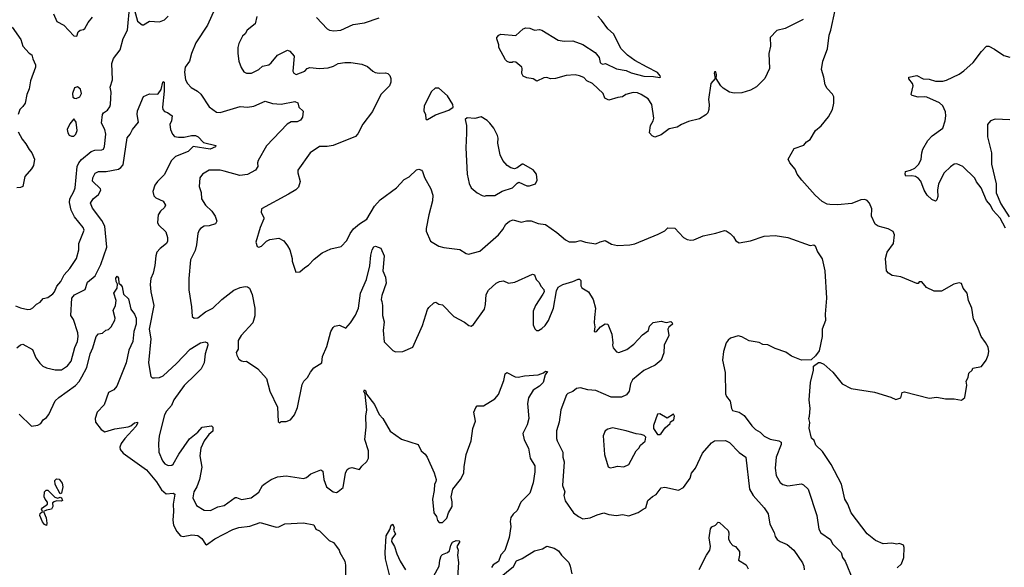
# Model space of a CAD drawing. Extents: x 2220520 to 2384350, y 721165 to 893491.
# Tile 283 of 315: x 2311589 to 2319520, y 866176 to 870589. Entities that reach past the tile are written whole.
import ezdxf

# ---------------------------------------------------------------- set-up
doc = ezdxf.new("R2010")
doc.units = 0

msp = doc.modelspace()

# ---------------------------------------------------------------- linework, layer by layer
at = {"layer": '0CON20XD'}
for points in [[(2311555, 868283.3), (2311595, 868266.7), (2311655, 868254.2), (2311675, 868256.2), (2311693.9, 868266.1), (2311725, 868297.5), (2311755, 868312.5), (2311777.7, 868342.3), (2311815, 868350), (2311855, 868378.8), (2311870, 868395), (2311887.4, 868442.6), (2311920.4, 868479.6), (2311946.9, 868533.1), (2311992.5, 868585), (2312047.1, 868665), (2312064.4, 868735), (2312064.6, 868785.4), (2312107.3, 868892.7), (2312100, 868915), (2312030.8, 869000.8), (2312002.5, 869055), (2311990, 869115), (2311993.6, 869145), (2312025.4, 869205), (2312034.6, 869235), (2312052.9, 869405), (2312065.3, 869434.7), (2312087, 869463), (2312165, 869525.6), (2312193.7, 869536.3), (2312251.2, 869538.8), (2312263.8, 869546.2), (2312272, 869568), (2312282.5, 869665), (2312273.6, 869705), (2312248.5, 869755), (2312256.2, 869823.8), (2312263, 869837), (2312295, 869860.9), (2312314.8, 869885.2), (2312321.2, 869905), (2312323, 869957), (2312325.3, 870005), (2312316.5, 870045), (2312336.9, 870105), (2312331.2, 870235), (2312345, 870275.8), (2312397.8, 870345), (2312423.4, 870436.6), (2312457.1, 870505), (2312475, 870707.5)], [(2311861.2, 870635), (2311887.5, 870575), (2311945, 870543.8), (2312025, 870457.5), (2312050, 870455), (2312060.5, 870489.5), (2312075, 870503.3), (2312101.7, 870508.3), (2312115, 870517.5), (2312140, 870565), (2312175, 870610)], [(2312512.5, 870665), (2312537.6, 870577.6), (2312575, 870548), (2312585, 870546), (2312635, 870576.5), (2312715, 870572.2), (2312755, 870588.6), (2312785, 870616.9)], [(2313160.8, 870675), (2313101.4, 870545), (2313008.6, 870401.4), (2312972.5, 870315), (2312956.7, 870255), (2312923.1, 870205), (2312915.6, 870165), (2312925.6, 870105), (2312941.9, 870075), (2312971.1, 870041.1), (2313021.4, 870011.4), (2313047.4, 869987.4), (2313116.3, 869886.3), (2313174.5, 869844.5), (2313205, 869841.1), (2313365, 869888.9), (2313425, 869882.5), (2313475, 869892), (2313565, 869931.2), (2313624.2, 869914.2), (2313695, 869909.2), (2313805, 869929.1), (2313828.5, 869918.5), (2313837.1, 869885), (2313871.7, 869851.8), (2313865.9, 869804.1), (2313850.6, 869779.4), (2313825, 869765.7), (2313775, 869765.8), (2313744.4, 869745.6), (2313577.7, 869572.3), (2313510, 869455), (2313504.3, 869435), (2313508.1, 869405), (2313488.9, 869375), (2313425, 869342.5), (2313363.5, 869333.5), (2313235, 869367.8), (2313205, 869375.5), (2313115, 869375.6), (2313061.2, 869345), (2313040, 869315), (2313034.4, 869245), (2313050, 869195), (2313054.2, 869145), (2313086, 869095), (2313137.5, 869045), (2313162.5, 869005), (2313175.8, 868964.2), (2313165, 868943.8), (2313115, 868927.5), (2313075, 868924), (2313045, 868906.2), (2313035, 868892.5), (2313024.2, 868865), (2313014.3, 868775), (2313001.3, 868728.7), (2312964.4, 868655), (2312952.1, 868502.1), (2312951.3, 868411.3), (2312973.9, 868276.1), (2312978.3, 868198.3), (2312995, 868182.5), (2313025, 868187.5), (2313085.9, 868234.1), (2313145, 868264), (2313216.9, 868335), (2313315, 868410), (2313365, 868430.6), (2313405, 868438.1), (2313425, 868435.8), (2313440, 868425), (2313460.8, 868375), (2313483.5, 868265), (2313482.1, 868202.1), (2313465.6, 868145), (2313374.2, 868045), (2313348, 868005), (2313350, 867935), (2313333.8, 867906.2), (2313336.7, 867885), (2313355, 867853.3), (2313375, 867840), (2313395, 867833.3), (2313415, 867837.5), (2313506.7, 867775), (2313577.3, 867697.3), (2313603.8, 867595), (2313666.4, 867466.4), (2313671.7, 867351.7), (2313685, 867340), (2313695, 867350), (2313735, 867350), (2313770, 867365), (2313802.5, 867405), (2313827, 867463), (2313865, 867650), (2313877.5, 867675), (2313906.7, 867705), (2313930.7, 867749.3), (2313957, 867783), (2314022.5, 867825), (2314026.7, 867875), (2314062.2, 867955), (2314094.2, 868075), (2314112.7, 868107.3), (2314125, 868120), (2314165, 868126.7), (2314216.1, 868103.9), (2314254.3, 868145.7), (2314295, 868208.8), (2314316.7, 868265), (2314334.7, 868385.3), (2314382.5, 868495), (2314408.8, 868605), (2314417.6, 868692.4), (2314428.5, 868735), (2314442.7, 868757.3), (2314455, 868762.5), (2314497.6, 868747.6), (2314523.8, 868685), (2314514.4, 868565), (2314536.7, 868515), (2314541.5, 868465), (2314506.7, 868365), (2314501.5, 868335), (2314505, 868316.7), (2314511.5, 868285), (2314511.5, 868205), (2314523.5, 868155), (2314515.6, 868085), (2314525, 867992.5), (2314595, 867922.5), (2314615, 867913.3), (2314676.1, 867913.9), (2314755, 867950), (2314834.3, 868125), (2314875, 868252.5), (2314885, 868270), (2314925, 868306.7), (2314941.7, 868311.7), (2314965, 868297.5), (2314995, 868290), (2315085, 868196.7), (2315172.7, 868152.7), (2315207.5, 868125), (2315225, 868120), (2315245, 868133.3), (2315333.1, 868255), (2315341.8, 868295), (2315346.5, 868373.5), (2315365, 868410), (2315426.2, 868465), (2315455, 868480), (2315485, 868483.8), (2315525, 868466.2), (2315577.5, 868475), (2315719.3, 868539.3), (2315735, 868532.5), (2315750, 868495), (2315771.2, 868475), (2315789.3, 868439.3), (2315810, 868415), (2315812.5, 868395), (2315803.6, 868376.4), (2315744, 868285), (2315725, 868240), (2315725, 868130), (2315737.3, 868097.3), (2315752.5, 868085), (2315767.5, 868085), (2315795, 868100.8), (2315820.8, 868125), (2315849.4, 868165), (2315889.2, 868265), (2315913.8, 868405), (2315925.9, 868434.1), (2315965, 868456), (2316045, 868478), (2316088.3, 868498.3), (2316098, 868498), (2316107.7, 868487.7), (2316110, 868445), (2316117, 868427), (2316170, 868395), (2316207.5, 868335), (2316226, 868265), (2316218, 868188), (2316216.2, 868145), (2316222, 868115), (2316217.5, 868077.5), (2316225, 868072.5), (2316235, 868076.7), (2316267.3, 868112.7), (2316305, 868137.5), (2316325.8, 868135.8), (2316359.2, 868055), (2316367.5, 867985), (2316363.3, 867965), (2316370, 867945), (2316395, 867912.5), (2316415, 867906.7), (2316479.7, 867930.3), (2316534.5, 867975.5), (2316605, 868050), (2316654, 868085), (2316661.7, 868118.3), (2316690.6, 868149.4), (2316755, 868160), (2316795, 868150), (2316835, 868156), (2316845.6, 868145.6), (2316846, 868135), (2316818.3, 868111.7), (2316810, 868095), (2316816.7, 868043.3), (2316781.2, 867965), (2316776, 867905), (2316756, 867845), (2316706.2, 867803.8), (2316615, 867763.3), (2316525, 867688), (2316509.2, 867655), (2316498.8, 867595), (2316476.7, 867565), (2316435, 867547.1), (2316353.4, 867546.6), (2316229.8, 867600.2), (2316165, 867606), (2316105, 867622.5), (2316075, 867616), (2316045, 867591.5), (2316005, 867575.5), (2315994.4, 867565), (2315946.9, 867445), (2315934.4, 867345), (2315912, 867275), (2315912.9, 867215), (2315916.9, 867195), (2315964.5, 867105), (2315964.4, 867065), (2315974.4, 867025), (2315961.1, 866835), (2315980.8, 866785), (2315972.5, 866755), (2315982.3, 866712.3), (2316050, 866615), (2316090, 866585), (2316125, 866568), (2316185, 866574.3), (2316240.3, 866599.7), (2316295, 866615.8), (2316335, 866602.5), (2316395, 866594.2), (2316445, 866600.8), (2316495, 866590), (2316571.7, 866618.3), (2316610, 866645), (2316632.5, 866655), (2316647.5, 866715), (2316685, 866747.5), (2316716.4, 866763.6), (2316755, 866816.7), (2316785, 866821.2), (2316895, 866796.7), (2316935, 866818.8), (2316988.8, 866895), (2317001.2, 866935), (2317031.2, 866975), (2317088.6, 867095), (2317160.7, 867179.3), (2317185, 867195.8), (2317275, 867197.5), (2317305, 867182.5), (2317385, 867100.6), (2317437.5, 867065), (2317468.5, 866805), (2317496.5, 866755), (2317586.6, 866656.6), (2317616.9, 866606.9), (2317631.9, 866525), (2317665.6, 866455.6), (2317674.4, 866424.4), (2317690.3, 866400.3), (2317713.2, 866383.2), (2317770.9, 866360.9), (2317824.4, 866314.4), (2317895, 866212.5), (2317906.2, 866185), (2317908.8, 866155)], [(2318657, 866173), (2318692.5, 866205), (2318710, 866255), (2318712.5, 866335), (2318707.5, 866355), (2318675, 866367.5), (2318655, 866362.5), (2318615, 866370), (2318545, 866366.2), (2318481.3, 866391.3), (2318414.4, 866445), (2318286, 866616), (2318258.5, 866685), (2318235.4, 866725), (2318209.4, 866845), (2318125.5, 867005.5), (2318055, 867110), (2318001.2, 867161.2), (2317987.3, 867197.3), (2317966.4, 867216.4), (2317947.7, 867297.7), (2317952.7, 867342.7), (2317944.3, 867375), (2317951.4, 867395), (2317955.7, 867455), (2317948.6, 867525), (2317958, 867665), (2317982.5, 867765), (2317983, 867797), (2318023, 867827), (2318037, 867827), (2318065, 867812.5), (2318138.6, 867748.6), (2318215, 867653.8), (2318285, 867616.2), (2318475, 867588.8), (2318606.4, 867546.4), (2318645, 867527.5), (2318685, 867542.5), (2318696.4, 867583.6), (2318715, 867591.2), (2318915, 867540), (2318975, 867546.2), (2319046.4, 867533.6), (2319115, 867532.5), (2319175, 867522.5), (2319202.5, 867545), (2319216.7, 867645), (2319212.5, 867675), (2319227.5, 867705), (2319235, 867740), (2319260, 867765), (2319265, 867780), (2319335.8, 867794.2), (2319374, 867845), (2319390, 867885), (2319393.8, 867915), (2319388.8, 867948.8), (2319367, 867987), (2319333.8, 868035), (2319304, 868115), (2319272.5, 868175), (2319259.2, 868265), (2319231.4, 868325), (2319219.2, 868385), (2319188, 868425), (2319173.9, 868463.9), (2319155, 868468.8), (2319112.3, 868457.7), (2319015, 868402.5), (2318955, 868400), (2318891.7, 868431.7), (2318855, 868477.5), (2318835, 868476.7), (2318826.2, 868463.8), (2318815, 868463.3), (2318685, 868515.6), (2318617.6, 868527.6), (2318586.2, 868545), (2318571.2, 868565), (2318563.3, 868665), (2318576.7, 868715), (2318626, 868785), (2318634, 868855), (2318625, 868882.5), (2318584.4, 868904.4), (2318503.3, 868925), (2318480.6, 868940.6), (2318449.5, 869005), (2318454, 869065), (2318435, 869110), (2318415, 869131.2), (2318395, 869138.8), (2318365, 869137.5), (2318292.2, 869107.8), (2318175, 869097.1), (2318115, 869100), (2318093.4, 869103.4), (2318053.7, 869123.7), (2317995, 869174.2), (2317889.4, 869295), (2317851.4, 869345), (2317834.6, 869384.6), (2317793.3, 869435), (2317777.5, 869465), (2317828.3, 869551.7), (2317905, 869576.7), (2317927.5, 869605), (2317955, 869622.5), (2317998.8, 869695), (2318045, 869733.8), (2318103.8, 869805), (2318136.7, 869865), (2318146.2, 869915), (2318146.1, 869966.1), (2318135, 869987.5), (2318092.5, 870035), (2318077.5, 870065), (2318066.4, 870126.4), (2318046.4, 870186.4), (2318056.7, 870255), (2318096.2, 870355), (2318110, 870465), (2318123.6, 870503.6), (2318157.5, 870665)], [(2313498.8, 870615), (2313486, 870555), (2313421.2, 870505), (2313404.1, 870475.9), (2313382.5, 870455), (2313353.6, 870396.4), (2313346.2, 870365), (2313346, 870315), (2313354.2, 870254.2), (2313372.3, 870202.3), (2313395, 870167.5), (2313415, 870158.8), (2313455, 870158), (2313515, 870187.5), (2313544.6, 870215.4), (2313595, 870225.6), (2313615, 870241.4), (2313665, 870303.1), (2313745, 870342), (2313765, 870333.8), (2313799.2, 870295), (2313789.2, 870175), (2313797.3, 870157.3), (2313815, 870148), (2313885, 870174), (2313905.7, 870194.3), (2313925, 870202.5), (2314005, 870195.8), (2314075, 870201.4), (2314115.5, 870214.5), (2314153.8, 870236.2), (2314206.9, 870243.1), (2314255, 870244.2), (2314345, 870230), (2314391.7, 870211.7), (2314433.2, 870173.2), (2314453, 870163), (2314485, 870157.5), (2314535, 870160), (2314555, 870154), (2314569.7, 870139.7), (2314578, 870115), (2314578.8, 870085), (2314568, 870055), (2314499.2, 869985), (2314431.7, 869848.3), (2314352.4, 869747.6), (2314312, 869668), (2314295, 869647.1), (2314115, 869575.6), (2314065, 869567.5), (2314002.7, 869567.3), (2313930, 869515), (2313830, 869375), (2313828.6, 869355), (2313849.4, 869285), (2313835, 869238.8), (2313812.5, 869217.5), (2313755, 869183.9)], [(2313979.2, 870605), (2314065, 870513.8), (2314085, 870503.8), (2314118.3, 870498.3)], [(2314118.3, 870498.3), (2314175, 870503.8), (2314275, 870551.2), (2314366.1, 870563.9), (2314485, 870602.5)], [(2317899.8, 870590.2), (2317755, 870518), (2317688.8, 870501.2), (2317634.4, 870445.6), (2317635.8, 870374.2), (2317623.8, 870315), (2317628, 870195), (2317591.4, 870115), (2317525, 870046.7), (2317475, 870021.4), (2317405, 869998), (2317345, 869996.2), (2317305, 870003.8), (2317255.9, 870035.9), (2317236.4, 870056.4), (2317200, 870115), (2317202.5, 870145), (2317195, 870167.5), (2317185, 870167.5), (2317182, 870158), (2317190, 870115), (2317155, 870073.8), (2317136.2, 869945), (2317143.3, 869905), (2317140, 869865), (2317130.7, 869839.3), (2317115, 869822.5), (2317065, 869790), (2316975, 869768.8), (2316920, 869745), (2316885, 869722), (2316820.9, 869709.1), (2316755, 869661.2), (2316705, 869643.3), (2316683.6, 869653.6), (2316663, 869677), (2316668.8, 869735), (2316692, 869775), (2316695.8, 869794.2), (2316680.6, 869905), (2316650.2, 869950.2), (2316594, 869985), (2316565, 869998.5), (2316529.2, 870000.8), (2316470, 869985), (2316445, 869967.5), (2316407, 869963), (2316335, 869940), (2316302.5, 869955), (2316290, 869995), (2316202.5, 870075), (2316157, 870097), (2316133.6, 870123.6), (2316097.3, 870137.3), (2316064.1, 870144.1), (2315990.5, 870139.5), (2315905, 870113.8), (2315865, 870113.3), (2315835, 870122.5), (2315810.7, 870119.3), (2315755, 870092.5), (2315725, 870111.2), (2315675, 870120), (2315645, 870132.5), (2315632.5, 870155), (2315637.5, 870195), (2315632.5, 870205), (2315585, 870247.5), (2315565, 870250), (2315557, 870243), (2315535, 870242.5), (2315515, 870252.5), (2315502.5, 870265), (2315447.5, 870365), (2315447.5, 870385), (2315432.5, 870435), (2315432.5, 870445), (2315447.5, 870465), (2315465, 870473.3), (2315585, 870462.5), (2315643.9, 870516.1), (2315665, 870522.5), (2315699.3, 870519.3), (2315735, 870503.3), (2315775, 870508.8), (2315795, 870503.8), (2315925, 870423.8), (2315975, 870416.2), (2316045, 870418.6), (2316125, 870388.6), (2316223.9, 870323.9), (2316256.2, 870285), (2316264, 870245), (2316272.5, 870235), (2316285, 870231.2), (2316306.4, 870236.4), (2316395, 870193.3), (2316475, 870178), (2316515, 870161.2), (2316615, 870134.2), (2316695, 870131.2), (2316745, 870122.5), (2316750, 870125), (2316746.7, 870136.7), (2316725, 870162.5), (2316643, 870207), (2316545, 870258.8), (2316485, 870303.8), (2316433.8, 870355), (2316372.5, 870475), (2316326.2, 870515), (2316275.8, 870585.8), (2316245, 870617.5)], [(2311527.3, 870527.3), (2311599.5, 870429.5), (2311614.2, 870374.2), (2311665, 870320), (2311686.7, 870305), (2311694.2, 870274.2), (2311717.5, 870225), (2311715.8, 870205), (2311676.9, 870095), (2311665, 870032.5), (2311646, 869985), (2311632.5, 869915), (2311615, 869888), (2311590, 869865), (2311576.2, 869825)], [(2319529.7, 868909.7), (2319485, 868988.8), (2319426.7, 869055), (2319408.8, 869095), (2319375, 869132.5), (2319333.8, 869233.8), (2319295, 869282.5), (2319281.1, 869311.1), (2319185, 869406.2), (2319136.1, 869426.1), (2319115, 869423.8), (2319085.7, 869404.3), (2319034.2, 869355.8), (2318990, 869265), (2318982.5, 869215), (2318984.2, 869165), (2318975, 869137.5), (2318965, 869126.7), (2318935, 869139.2), (2318899.2, 869175), (2318873.3, 869215), (2318846.5, 869286.5), (2318827.9, 869307.9), (2318805, 869324), (2318775, 869330), (2318727, 869327), (2318720, 869345), (2318723.6, 869366.4), (2318764.2, 869375.8), (2318798, 869392), (2318831.9, 869425), (2318850, 869465), (2318854.2, 869515), (2318864.5, 869545.5), (2318902.9, 869615), (2318937.6, 869652.4), (2319025.8, 869714.2), (2319044, 869775), (2319049.2, 869815), (2319045.8, 869845), (2319023.8, 869895), (2318997.4, 869917.4), (2318895, 869964), (2318875, 869968), (2318825, 869964), (2318777.5, 869977.5), (2318770, 869985), (2318786.7, 870055), (2318780, 870075), (2318751.7, 870111.7), (2318750, 870125), (2318815, 870140), (2318865, 870113.3), (2318915, 870108.8), (2318965, 870094), (2319025, 870094.2), (2319055, 870101.4), (2319155, 870149.4), (2319195, 870177.1), (2319270, 870245), (2319335, 870333.3), (2319377.5, 870375), (2319395, 870376.2), (2319440.5, 870350.5), (2319515, 870300), (2319565, 870286)], [(2311565, 867944.2), (2311595, 867968.8), (2311615, 867973.3), (2311692.1, 867932.1), (2311720, 867865), (2311751.2, 867821.2), (2311775.9, 867795.9), (2311805, 867784), (2311875, 867767.1), (2311925, 867767.5), (2311975, 867799.2), (2312003.8, 867836.2), (2312033.3, 867946.7), (2312055, 867996.7), (2312060.8, 868035), (2312057.2, 868065), (2312022.8, 868172.8), (2312000.8, 868205), (2312009.6, 868345), (2312029.5, 868370.5), (2312116.3, 868413.7), (2312136.2, 868473.8), (2312198.1, 868525), (2312243.3, 868615), (2312290, 868755), (2312274.7, 868925), (2312250.3, 868970.3), (2312175, 869068.8), (2312158.8, 869111.2), (2312180, 869145), (2312225, 869180), (2312242, 869215), (2312238.8, 869225), (2312176.8, 869286.8), (2312177.1, 869315), (2312198, 869352), (2312223.8, 869366.2), (2312285, 869366.1), (2312385, 869383.8), (2312405, 869396.7), (2312421.7, 869418.3), (2312454.2, 869635.8), (2312480, 869665), (2312497.5, 869705), (2312545.8, 869764.2), (2312536, 869825), (2312538, 869855), (2312585, 869970), (2312635, 869992.5), (2312695, 869987.5), (2312705, 869992.5), (2312728, 870025), (2312741.2, 870085), (2312745, 870090), (2312752.5, 870085), (2312752.1, 870012.1), (2312738, 869885), (2312741.2, 869865), (2312755, 869850), (2312780.7, 869840.7), (2312817.5, 869815), (2312812.5, 869775), (2312797.5, 869745), (2312803.8, 869705), (2312818.8, 869665), (2312835, 869646.2), (2312867.3, 869642.7), (2312915, 869643.3), (2312973.2, 869656.8), (2313005, 869654.4), (2313026, 869645), (2313070.2, 869600.2), (2313170, 869575), (2313167.5, 869565), (2313123.6, 869546.4), (2312985, 869567.5), (2312945, 869525.6), (2312842.8, 869487.2), (2312808, 869452), (2312755, 869340), (2312697.8, 869285), (2312677.8, 869255), (2312662.2, 869205), (2312668.7, 869168.7), (2312685, 869154.2), (2312745.4, 869125.4), (2312764, 869095), (2312756.2, 869075), (2312722.9, 869045), (2312704.3, 869015), (2312699.2, 868955), (2312708, 868935), (2312765, 868878.8), (2312780.8, 868835), (2312779.2, 868805), (2312770.8, 868785), (2312720, 868745), (2312694.4, 868715), (2312685.5, 868685), (2312677.9, 868607.9), (2312663.4, 868546.6), (2312645, 868502.5), (2312639.5, 868455), (2312644.6, 868394.6), (2312670.6, 868285), (2312632.5, 868095), (2312646.4, 868016.4), (2312627.5, 867825), (2312644, 867715), (2312655, 867703.8), (2312675, 867702), (2312715, 867705.6), (2312745, 867718.5), (2312851.8, 867818.2), (2312963.3, 867935), (2313045, 867984.6), (2313084.2, 867994.2), (2313101.2, 867985), (2313104.3, 867965), (2313084.2, 867895), (2313074.3, 867825), (2313051.9, 867775), (2313005, 867730), (2312915, 867641.4), (2312831.1, 867525), (2312810.7, 867479.3), (2312772.2, 867435), (2312755.5, 867405), (2312711.4, 867235), (2312706, 867175), (2312710, 867105), (2312738.8, 867035), (2312759.1, 867009.1), (2312785.6, 866995.6), (2312815, 866998.6), (2312825, 867006), (2312871.1, 867088.9), (2312957.6, 867212.4), (2313024, 867265), (2313058.8, 867305), (2313135, 867317.5), (2313146, 867305), (2313145.6, 867274.4), (2313112.9, 867247.1), (2313075.6, 867195), (2313046.9, 867135), (2313040.6, 867075), (2313055.6, 866984.4), (2313036.8, 866883.2), (2313015.7, 866825), (2312991.1, 866785), (2312983.5, 866735), (2313014, 866675), (2313075, 866637.1), (2313125, 866634.4), (2313185, 866662.5), (2313235, 866674.2), (2313325, 866738.1), (2313335, 866739.4), (2313375, 866723.1), (2313454, 866735), (2313515, 866782.9), (2313545, 866834.5), (2313565, 866852.9), (2313614.3, 866885), (2313665, 866904.6), (2313735, 866914.6), (2313875, 866892.2), (2313899.4, 866900.6), (2313935, 866928.2), (2314015, 866961.2), (2314031.7, 866951.7), (2314037.5, 866885), (2314060, 866825), (2314115, 866784.4), (2314141.7, 866778.3), (2314155, 866786.7), (2314195, 866820), (2314212, 866935), (2314226.1, 866963.9), (2314244.1, 866975.9), (2314265, 866980), (2314326.1, 866963.9), (2314345, 866992.5), (2314385, 867027.5), (2314398, 867055), (2314397.5, 867115), (2314370, 867205), (2314378.8, 867305), (2314375.8, 867395), (2314384.5, 867445), (2314372, 867572), (2314360.8, 867595), (2314365, 867606.2), (2314375, 867600), (2314381.7, 867571.7), (2314447.9, 867487.9), (2314485, 867406.7), (2314514.1, 867374.1), (2314572.2, 867272.2), (2314665, 867210), (2314797.5, 867165), (2314822.5, 867115), (2314855, 867086.7), (2314870, 867065), (2314928.6, 866938.6), (2314944, 866885), (2314941.2, 866865), (2314930, 866845), (2314928.6, 866795), (2314914.3, 866725), (2314925.7, 866615), (2314945.7, 866585), (2314955, 866552.5), (2314968.3, 866538.3), (2314995, 866538), (2315028.9, 866571.1), (2315042.9, 866615), (2315071.5, 866665), (2315072.2, 866705), (2315064.4, 866745), (2315077.1, 866805), (2315140, 866885), (2315167.5, 866935), (2315168.6, 866985), (2315184.4, 867085.6), (2315224.2, 867195), (2315239.2, 867295), (2315260, 867355), (2315246.7, 867425), (2315262.5, 867465), (2315273.9, 867476.1), (2315325, 867477.5), (2315416.4, 867533.6), (2315445, 867570), (2315489.5, 867680.5)], [(2312045, 869953.3), (2312073.9, 869966.1), (2312086.2, 869995), (2312078.8, 870028.8), (2312055, 870047.5), (2312030.7, 870039.3), (2312013.3, 869995), (2312017.5, 869965), (2312030, 869955), (2312045, 869953.3)], [(2314875, 869784.2), (2314937.8, 869822.2), (2315045, 869860), (2315080, 869885), (2315076.7, 869905), (2315034.3, 869974.3), (2314965, 870036.7), (2314935, 870036.7), (2314905, 870010), (2314848, 869895), (2314844, 869855), (2314858, 869825), (2314860.5, 869790.5), (2314864.3, 869784.3), (2314875, 869784.2)], [(2312005, 869650), (2312025, 869651.2), (2312041.2, 869665), (2312052.5, 869695), (2312043.3, 869763.3), (2312025, 869790), (2311991.7, 869748.3), (2311972, 869705), (2311976.1, 869676.1), (2311988.3, 869658.3), (2312005, 869650)], [(2315335, 869167.5), (2315347, 869173), (2315415, 869173.3), (2315475, 869205.8), (2315557.5, 869235), (2315595, 869272.5), (2315610.7, 869279.3), (2315675, 869251.2), (2315695, 869251.2), (2315744.3, 869265.7), (2315756, 869295), (2315752.5, 869345), (2315725, 869380), (2315645, 869423.3), (2315635, 869423.3), (2315595.7, 869394.3), (2315575, 869387.5), (2315545, 869394), (2315515, 869414), (2315479.2, 869455), (2315459.7, 869499.7), (2315440, 869595), (2315444, 869635), (2315438.8, 869655), (2315407.5, 869715), (2315375.4, 869755.4), (2315355, 869775.6), (2315305, 869806.2), (2315255, 869793.3), (2315193.3, 869796.7), (2315177.5, 869785), (2315186.7, 869735), (2315188.8, 869675), (2315183.3, 869555), (2315192, 869345), (2315208.3, 869268.3), (2315225, 869232.5), (2315275, 869192.5), (2315315, 869172.5), (2315335, 869167.5)], [(2319565, 869782.7), (2319445, 869787.5), (2319407.4, 869772.6), (2319385, 869743.3), (2319383.3, 869645), (2319415.5, 869515), (2319415.6, 869425), (2319453.1, 869265), (2319453.2, 869193.2), (2319492.5, 869105), (2319559.1, 868999.1)], [(2311576.2, 869685), (2311608, 869625), (2311638.7, 869588.7), (2311665, 869543.3), (2311686, 869515), (2311708, 869465), (2311699.2, 869415), (2311684.3, 869385.7), (2311630, 869325), (2311613.3, 869245), (2311595, 869236.2), (2311565, 869233.8)], [(2313755, 869183.9), (2313535.4, 869065), (2313532.9, 869035), (2313556.2, 868995), (2313556.1, 868983.9), (2313526, 868915), (2313492, 868795), (2313501.7, 868761.7), (2313515, 868756.7), (2313535.8, 868764.2), (2313575.9, 868804.1), (2313605, 868818), (2313675, 868827.1), (2313715.5, 868805.5), (2313747.2, 868767.2), (2313764.3, 868735), (2313783.8, 868665), (2313783.9, 868643.9), (2313813, 868553), (2313845, 868557.5), (2313885, 868592.5), (2313915, 868610), (2313960.3, 868659.7), (2314025, 868709.2), (2314095, 868743.3), (2314178.8, 868761.2), (2314225, 868810), (2314251.2, 868865), (2314277.3, 868902.7), (2314325.5, 868944.5), (2314385, 868981.9), (2314446.4, 869085), (2314492.2, 869137.8), (2314625.3, 869234.7), (2314685, 869302), (2314725, 869322), (2314785, 869378.8), (2314805, 869383.8), (2314825.8, 869375.8), (2314833.8, 869365), (2314848.3, 869318.3), (2314900.8, 869225), (2314915.8, 869175), (2314915, 869130), (2314883.8, 869015), (2314863.3, 868905), (2314863.6, 868883.6), (2314897.5, 868805), (2314965, 868762.5), (2315005, 868752.2), (2315135, 868737.1), (2315185, 868704), (2315205, 868698.6), (2315295, 868724.4), (2315444.4, 868855), (2315481.4, 868898.6), (2315505, 868940), (2315535, 868964), (2315565, 868976), (2315627.7, 868957.7), (2315671.7, 868968.3), (2315707.5, 868967.5), (2315765, 868947.8), (2315825, 868939.4), (2315914.2, 868875), (2315985, 868814), (2316015, 868797.5), (2316065, 868798.1), (2316105, 868810.8), (2316147.5, 868795), (2316228.6, 868781.4), (2316265, 868800), (2316305, 868808.8), (2316355, 868780.8), (2316405, 868768.8), (2316503.9, 868773.9), (2316545, 868782), (2316730.7, 868859.3), (2316785, 868887.5), (2316808.3, 868911.7), (2316865, 868910), (2316935, 868832.5), (2316965, 868817.5), (2316995, 868812.5), (2317020, 868815), (2317095, 868846.7), (2317195, 868868), (2317265, 868890), (2317278.3, 868888.3), (2317312.5, 868865), (2317338.3, 868838.3), (2317357, 868807), (2317385, 868790), (2317475, 868806.7), (2317585, 868843.3), (2317675, 868850), (2317775, 868833.3), (2317955, 868768.8), (2317985, 868773.3), (2317995, 868767.5), (2318015, 868717.5), (2318051.7, 868661.7), (2318073.9, 868563.9), (2318088, 868345), (2318076.2, 868215), (2318080, 868165), (2318053.8, 868095), (2318053.8, 868035), (2318028.3, 867921.7), (2317999.3, 867880.7), (2317965, 867847.5), (2317885, 867846), (2317805, 867878), (2317760.9, 867910.9), (2317675, 867940), (2317615, 867969.4), (2317575, 867972.7), (2317545, 867987.1), (2317465, 868000), (2317405, 868032), (2317375, 868041.2), (2317315, 868023.3), (2317295, 868007.5), (2317280, 867985), (2317258.8, 867915), (2317250.8, 867845), (2317270.6, 867745), (2317274.2, 867575), (2317282.4, 867552.4), (2317312, 867515), (2317322, 867455), (2317330.9, 867440.9), (2317385, 867425.8), (2317425, 867398.6), (2317485, 867316.2), (2317515, 867286.2), (2317554.1, 867264.1), (2317585, 867233.8), (2317635, 867208.8), (2317703.6, 867196.4), (2317722.5, 867185), (2317722.5, 867165), (2317682.9, 867065), (2317674.4, 866975), (2317681.9, 866915), (2317715, 866858.8), (2317735, 866844), (2317775, 866834), (2317885, 866850), (2317901.7, 866841.7), (2317938.8, 866805), (2318008.8, 866595), (2318025, 866482.5), (2318041.2, 866455), (2318120.5, 866400.5), (2318135.8, 866365), (2318206.2, 866295), (2318216.2, 866255), (2318237.5, 866225), (2318298.8, 866075)], [(2311585, 867411.4), (2311685, 867314), (2311735, 867321.4), (2311758, 867335), (2311778, 867365), (2311806, 867384), (2311825, 867408.6), (2311875, 867518.1), (2311904.3, 867545), (2312039.7, 867640.3), (2312067.6, 867672.4), (2312088.5, 867711.5), (2312129.6, 867785), (2312156.9, 867895), (2312179.1, 867945), (2312205, 868036.7), (2312225, 868057.5), (2312257, 868063), (2312283, 868087), (2312305, 868092.5), (2312325, 868113.3), (2312355, 868167.5), (2312358.6, 868185), (2312342.5, 868245), (2312360, 868285), (2312366.2, 868325), (2312346.2, 868385), (2312374, 868425), (2312376.7, 868456.7), (2312365, 868480), (2312364.4, 868505), (2312375, 868522.5), (2312385.8, 868505), (2312386.7, 868465), (2312405, 868451.2), (2312414.2, 868435), (2312426.1, 868376.1), (2312465, 868338.8), (2312483.3, 868255), (2312515, 868215.6), (2312526.6, 868185), (2312528.5, 868135), (2312509.7, 868075), (2312500, 867995), (2312469.4, 867925), (2312446, 867825), (2312372.2, 867635), (2312346.5, 867605), (2312303.8, 867585), (2312268.6, 867485), (2312213.3, 867425), (2312195.7, 867375.7), (2312200.6, 867345), (2312245, 867286.7), (2312275, 867269.2), (2312355, 867291.2), (2312461.8, 867308.2), (2312483.5, 867316.5), (2312515, 867341.4), (2312536.7, 867345), (2312538, 867335), (2312525, 867310), (2312435.5, 867214.5), (2312406.8, 867173.2), (2312395.7, 867145), (2312397.1, 867125), (2312422.9, 867095), (2312611.3, 866961.3), (2312691.5, 866865), (2312730.9, 866800.9), (2312768.7, 866768.7), (2312825, 866774.3), (2312839.4, 866765), (2312824.4, 866685), (2312828.1, 866625), (2312821.9, 866555), (2312829.2, 866515), (2312855, 866464), (2312885, 866431.2), (2312905, 866423.8), (2312975, 866438), (2313025, 866431.4), (2313055, 866408), (2313085, 866362.5), (2313095, 866356.7), (2313160, 866405), (2313305, 866480.6), (2313355, 866497.1), (2313442.3, 866507.7), (2313525, 866536.2), (2313655, 866498.8), (2313675, 866502.5), (2313725, 866527.5), (2313874.1, 866534.1), (2313958.8, 866518.8), (2313975, 866482.5), (2314005, 866470), (2314081.2, 866391.2), (2314117, 866377), (2314141.2, 866345), (2314163.3, 866315), (2314167.5, 866295), (2314206.7, 866225), (2314213, 866193), (2314212.5, 866095)], [(2315489.5, 867680.5), (2315500, 867735), (2315513.9, 867746.1), (2315580.9, 867710.9), (2315605, 867707.5), (2315655, 867720), (2315764.2, 867725.8), (2315808, 867742), (2315825, 867756.2), (2315840, 867755), (2315822, 867728), (2315805.8, 867665), (2315775, 867635.8), (2315725.6, 867604.4), (2315688.5, 867541.5), (2315680.4, 867495), (2315689.4, 867375), (2315675.5, 867325), (2315640.8, 867255), (2315652.4, 867202.4), (2315688.6, 867135), (2315702, 867055), (2315737.1, 866995), (2315739.2, 866945), (2315726.1, 866856.1), (2315699.2, 866775), (2315625, 866701.2), (2315595, 866633.8), (2315562.5, 866605), (2315545, 866577.5), (2315540, 866545), (2315545.8, 866505), (2315532.4, 866417.6), (2315497.7, 866312.3), (2315463.6, 866276.4), (2315445, 866223.3), (2315403.3, 866195), (2315390, 866175)], [(2316745, 867246.7), (2316755, 867253.3), (2316788.8, 867301.2), (2316827.5, 867335), (2316831.7, 867348.3), (2316856.7, 867365), (2316862.5, 867395), (2316855, 867410), (2316805, 867377.5), (2316745, 867412.5), (2316725, 867410), (2316695, 867320), (2316693.6, 867293.6), (2316725, 867247.5), (2316745, 867246.7)], [(2316345, 866977.5), (2316375, 866983.8), (2316405, 866990), (2316455, 866985.8), (2316494.2, 867005.8), (2316553.3, 867115), (2316576.7, 867135), (2316590.5, 867159.5), (2316628.3, 867191.7), (2316632.5, 867225), (2316618.3, 867238.3), (2316595, 867246.7), (2316555, 867251.2), (2316475, 867276.7), (2316365, 867300), (2316325, 867290), (2316304.1, 867275.9), (2316290, 867235), (2316298.8, 867085), (2316330, 866985), (2316345, 866977.5)], [(2311915, 866767.5), (2311875, 866842.5), (2311871.4, 866875), (2311885, 866890), (2311905.8, 866885.8), (2311930.8, 866855), (2311936, 866825), (2311925, 866772.5), (2311915, 866767.5)], [(2311805, 866513.3), (2311790, 866520), (2311771.4, 866541.4), (2311751.4, 866595), (2311755, 866608.8), (2311772.5, 866625), (2311766, 866645), (2311771.4, 866655), (2311813.8, 866685), (2311811.7, 866701.7), (2311792.9, 866725), (2311786, 866745), (2311790, 866785), (2311803, 866797), (2311815, 866797.5), (2311871.2, 866741.2), (2311895, 866733.3), (2311915, 866742.5), (2311926.7, 866735), (2311933.3, 866715), (2311922, 866708), (2311885, 866710.8), (2311865.7, 866704.3), (2311853.3, 866695), (2311856.9, 866665), (2311845.4, 866644.6), (2311805, 866637.5), (2311780, 866625), (2311802.9, 866575), (2311808.5, 866531.5), (2311805, 866513.3)], [(2314570.9, 866105), (2314535.6, 866245), (2314531.7, 866295), (2314540.3, 866429.7), (2314569.5, 866480.5), (2314580, 866515), (2314595, 866523.3), (2314605.6, 866495), (2314600, 866475), (2314615.7, 866445), (2314586.2, 866405), (2314584.2, 866385), (2314607.5, 866345), (2314625.8, 866285), (2314654.6, 866224.6), (2314697.5, 866155)], [(2317062.7, 866157.3), (2317120.8, 866275), (2317148.1, 866315), (2317151.9, 866345), (2317143, 866413), (2317153.3, 866486.7), (2317165, 866502), (2317193.3, 866515), (2317215, 866540), (2317225, 866537.5), (2317295, 866472.5), (2317301.2, 866455), (2317298.8, 866405), (2317311.2, 866375), (2317332.7, 866352.7), (2317355, 866343.3), (2317386.2, 866305), (2317386.7, 866275), (2317377.5, 866235), (2317440, 866195), (2317456.2, 866165)], [(2314925, 866106.7), (2314967.8, 866185), (2314972.9, 866235), (2314985, 866268.8), (2314995, 866280), (2315035, 866296.2), (2315050.5, 866309.5), (2315060.9, 866355), (2315075, 866379.5), (2315105, 866393.3), (2315129.2, 866389.2), (2315133.3, 866385), (2315111.2, 866345), (2315120, 866315), (2315116.7, 866275), (2315124, 866215), (2315114.2, 866095)], [(2315455, 866092.5), (2315567, 866183), (2315590.7, 866229.3), (2315635, 866248), (2315735, 866307.8), (2315800, 866325), (2315835, 866346.2), (2315895, 866331.2), (2315929.7, 866309.7), (2315953.3, 866275), (2316011.2, 866215), (2316024, 866185), (2316036.2, 866125)]]:
    msp.add_lwpolyline(points, dxfattribs=at)

doc.saveas('drawing.dxf')
